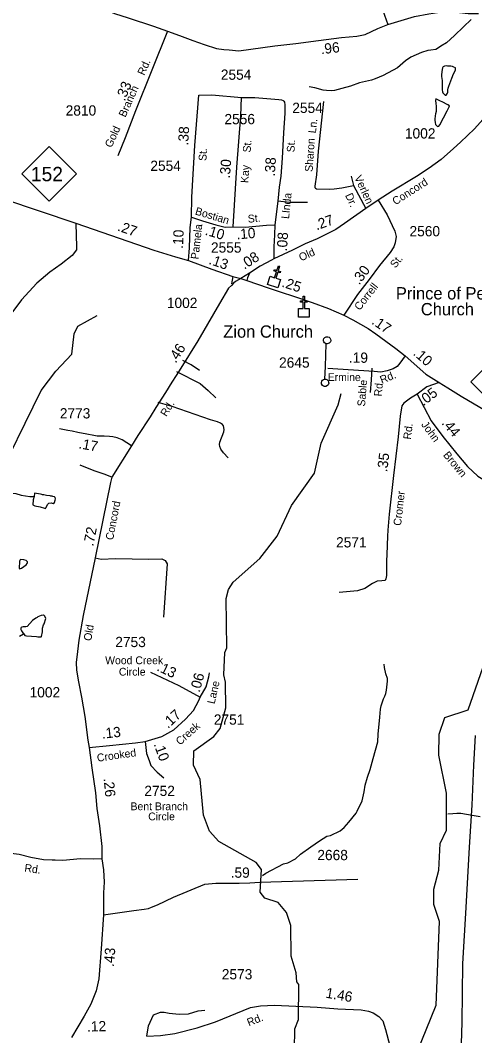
# Model space of a CAD drawing. Extents: x 1473865 to 1648260, y 639067 to 773536.
# Drawn here: x 1545902 to 1551434, y 653093 to 665451 of the extents above; entities that cross this region are included whole.
import ezdxf

# ---------------------------------------------------------------- set-up
doc = ezdxf.new("R2010")
doc.units = 0
for name, color, linetype in [('Exist Cultural Church CELL', 7, 'Continuous'), ('Exist Cultural Church Label', 7, 'Continuous'), ('Exist Hydrographic Creek Single Shore', 7, 'Continuous'), ('Exist Hydrographic Misc Water Feature', 7, 'Continuous'), ('Exist Road Non-System Type 51', 7, 'Continuous'), ('Exist Road Non-System Type 51 Label', 7, 'Continuous'), ('Exist Road Primary NC Attributed', 7, 'Continuous'), ('Exist Road Primary NC Service Mileage Hundredths English Label', 7, 'Continuous'), ('Exist Road Primary NC Shield CELL', 7, 'Continuous'), ('Exist Road Primary NC Shield Number Label', 7, 'Continuous'), ('Exist Road Secondary Mileage Hundredths English Label', 7, 'Continuous'), ('Exist Road Secondary Type 41 Attributed', 7, 'Continuous'), ('Exist Road Secondary Type 51 Attributed', 7, 'Continuous'), ('Exist Road Secondary Type 51 Label', 7, 'Continuous'), ('Exist Road Secondary Type 51 Number Label', 7, 'Continuous'), ('Exist Utilities Electrical Transmission Line', 7, 'Continuous')]:
    doc.layers.add(name, color=color, linetype=linetype)

msp = doc.modelspace()

# ---------------------------------------------------------------- linework, layer by layer
at = {"layer": 'Exist Cultural Church CELL'}
for points in [[(1548943, 662335), (1548998, 662318), (1549021, 662391), (1548990, 662401), (1548995, 662416), (1549026, 662406), (1549044, 662463), (1549059, 662459), (1549041, 662401), (1549071, 662392), (1549066, 662376), (1549036, 662386), (1549013, 662313), (1549068, 662296), (1549036, 662194), (1548911, 662234)], [(1549288, 661943), (1549345, 661943), (1549345, 662019), (1549313, 662019), (1549313, 662035), (1549345, 662035), (1549345, 662095), (1549361, 662095), (1549361, 662035), (1549393, 662035), (1549393, 662019), (1549361, 662019), (1549361, 661943), (1549419, 661943), (1549419, 661836), (1549288, 661836)]]:
    msp.add_lwpolyline(points, close=True, dxfattribs=at)
at = {"layer": 'Exist Hydrographic Creek Single Shore'}
for points in [[(1548409, 658414), (1548436, 658522), (1548495, 658613), (1548817, 658902), (1549029, 659173), (1549202, 659544), (1549483, 659939), (1549564, 660305), (1549771, 660770), (1549807, 660910)], [(1549239, 652926), (1549243, 653175), (1549287, 653289), (1549294, 653716), (1549269, 653749), (1549262, 653858), (1549199, 654059), (1549197, 654433), (1549141, 654592), (1549043, 654712), (1548877, 654765), (1548820, 654841), (1548840, 655117), (1548775, 655200), (1548320, 655455), (1548206, 655582), (1548134, 655778), (1548091, 656212), (1548010, 656387), (1548013, 656561), (1548257, 656733), (1548334, 656830), (1548405, 657082), (1548401, 657397), (1548378, 657483), (1548390, 657755), (1548416, 657814), (1548409, 658414)]]:
    msp.add_lwpolyline(points, dxfattribs=at)
at = {"layer": 'Exist Hydrographic Misc Water Feature'}
for points in [[(1551392, 665461), (1551298, 665370), (1551188, 665264), (1551091, 665177), (1551020, 665138), (1551018, 665133), (1550962, 665097), (1550898, 665088), (1550863, 665082), (1550785, 665060), (1550656, 665002), (1550591, 664959), (1550494, 664872), (1550320, 664781), (1550224, 664738), (1550176, 664724), (1550031, 664690), (1549920, 664648), (1549818, 664619), (1549725, 664598), (1549685, 664593), (1549629, 664596), (1549589, 664601), (1549488, 664628), (1549418, 664640)], [(1551039, 664713), (1551036, 664630), (1551036, 664615), (1551036, 664603), (1551041, 664581), (1551047, 664569), (1551053, 664559), (1551069, 664545), (1551075, 664540), (1551085, 664540), (1551101, 664562), (1551105, 664574), (1551108, 664604), (1551112, 664624), (1551118, 664648), (1551156, 664745), (1551177, 664798), (1551191, 664829), (1551200, 664850), (1551202, 664863), (1551200, 664871), (1551178, 664881), (1551162, 664887), (1551142, 664892), (1551102, 664894), (1551086, 664895), (1551068, 664893), (1551058, 664889), (1551050, 664885), (1551044, 664882), (1551042, 664873), (1551038, 664854), (1551031, 664793), (1551030, 664773), (1551030, 664761), (1551032, 664747), (1551039, 664713)], [(1550956, 664313), (1550952, 664287), (1550949, 664249), (1550949, 664235), (1550953, 664207), (1550958, 664183), (1550968, 664169), (1550976, 664163), (1550986, 664159), (1550998, 664164), (1551008, 664178), (1551097, 664347), (1551124, 664398), (1551126, 664408), (1551108, 664420), (1551037, 664458), (1551017, 664468), (1550961, 664495), (1550957, 664477), (1550960, 664435), (1550964, 664411), (1550966, 664387), (1550965, 664365), (1550963, 664340), (1550956, 664313)], [(1543432, 655767), (1543516, 655798), (1543602, 656007), (1543648, 656255), (1543871, 656651), (1543874, 656851), (1544114, 657283), (1544279, 657648), (1544517, 657951), (1544697, 658282), (1544905, 658803), (1545219, 659132), (1545484, 659537), (1545535, 659644), (1545571, 659762), (1546156, 660945), (1546335, 661181), (1546530, 661387), (1546559, 661636), (1546602, 661727), (1546837, 661857)], [(1545535, 659624), (1545600, 659663), (1545640, 659682), (1545694, 659693), (1545753, 659699), (1545848, 659690), (1545912, 659673), (1546016, 659655), (1546070, 659654)], [(1546070, 659654), (1546059, 659614), (1546053, 659555), (1546079, 659543), (1546143, 659530), (1546198, 659512), (1546208, 659510), (1546212, 659519), (1546235, 659560), (1546249, 659574), (1546279, 659576), (1546303, 659571), (1546317, 659583), (1546328, 659611), (1546330, 659627), (1546328, 659641), (1546317, 659653), (1546297, 659656), (1546289, 659659), (1546273, 659659), (1546265, 659664), (1546221, 659669), (1546189, 659677), (1546173, 659677), (1546165, 659681), (1546149, 659682), (1546075, 659695), (1546070, 659654)], [(1545893, 658862), (1545888, 658783), (1545894, 658776), (1545916, 658782), (1545973, 658825), (1545987, 658839), (1545989, 658850), (1545989, 658859), (1545978, 658873), (1545974, 658877), (1545946, 658886), (1545908, 658888), (1545900, 658884), (1545896, 658875), (1545893, 658862)], [(1545942, 657985), (1545944, 657982), (1545959, 657963), (1545979, 657959), (1546099, 657951), (1546115, 657946), (1546147, 657946), (1546155, 657948), (1546161, 657953), (1546172, 658006), (1546173, 658053), (1546185, 658092), (1546194, 658107), (1546211, 658171), (1546199, 658200), (1546189, 658210), (1546183, 658211), (1546155, 658208), (1546115, 658191), (1546107, 658183), (1546091, 658175), (1546050, 658144), (1545985, 658073), (1545969, 658069), (1545937, 658069), (1545921, 658066), (1545913, 658059), (1545909, 658052), (1545909, 658038), (1545916, 658022), (1545942, 657985)], [(1545893, 657954), (1545942, 657985)], [(1549398, 651337), (1549826, 651539), (1549963, 651736), (1550064, 651836), (1550151, 652034), (1550261, 652157), (1550434, 652573), (1550646, 652760), (1550731, 652886), (1550965, 653465), (1551006, 654482), (1550935, 654690), (1550938, 654874), (1550999, 655106), (1551013, 655431), (1551091, 655596), (1551089, 656046), (1550997, 656508), (1551000, 656764), (1551070, 656966), (1551355, 657058), (1551687, 658013)], [(1548852, 655043), (1548893, 655071), (1549105, 655184), (1549159, 655196), (1549252, 655246), (1549313, 655301), (1549440, 655391), (1549545, 655463), (1549632, 655522), (1549680, 655530), (1549797, 655587), (1549844, 655627), (1549901, 655690), (1549989, 655801), (1550003, 655824), (1550063, 655951), (1550089, 656059), (1550102, 656143), (1550128, 656239), (1550161, 656332), (1550187, 656420), (1550199, 656468), (1550253, 656671), (1550258, 656763), (1550277, 656971), (1550287, 657067), (1550295, 657106), (1550323, 657192), (1550341, 657226), (1550350, 657257), (1550358, 657298), (1550372, 657409), (1550373, 657441), (1550350, 657498), (1550335, 657572), (1550332, 657614)], [(1551105, 655793), (1551169, 655798), (1551215, 655802), (1551265, 655800), (1551401, 655778), (1551501, 655759)]]:
    msp.add_lwpolyline(points, dxfattribs=at)
at = {"layer": 'Exist Road Non-System Type 51'}
for p, q in [((1549931, 663552), (1549957, 663442)), ((1549957, 663442), (1550109, 663160)), ((1548489, 662334), (1548471, 662244)), ((1549619, 661237), (1549626, 661515)), ((1549608, 661083), (1549619, 661237))]:
    msp.add_line(p, q, dxfattribs=at)
for points in [[(1549685, 666682), (1549739, 666643), (1549816, 666610), (1549849, 666575), (1549919, 666474), (1550024, 666280), (1550131, 666036), (1550317, 665571), (1550377, 665399)], [(1549592, 664462), (1549527, 663860), (1549507, 663572), (1549489, 663433), (1549489, 663417), (1549494, 663406), (1549507, 663401), (1549668, 663397), (1549724, 663398), (1549816, 663412), (1549957, 663442)], [(1549399, 663234), (1549181, 663234), (1549037, 663249)], [(1548693, 662374), (1548666, 662315), (1548660, 662283)], [(1549626, 661515), (1549617, 661518), (1549606, 661526), (1549599, 661536), (1549594, 661550), (1549593, 661562), (1549599, 661578), (1549609, 661591), (1549625, 661599), (1549645, 661600), (1549660, 661595), (1549670, 661586), (1549679, 661570), (1549681, 661553), (1549677, 661539), (1549662, 661520), (1549639, 661513), (1549626, 661515)], [(1548084, 661188), (1547980, 661256), (1547880, 661312)], [(1547803, 661177), (1548093, 661030), (1548188, 660946), (1548282, 660854)], [(1550181, 661216), (1550174, 661076), (1550161, 660919)], [(1549608, 661083), (1549620, 661083), (1549632, 661078), (1549643, 661070), (1549650, 661062), (1549655, 661047), (1549656, 661033), (1549650, 661016), (1549642, 661005), (1549620, 660994), (1549606, 660994), (1549593, 660998), (1549582, 661005), (1549567, 661027), (1549567, 661044), (1549571, 661058), (1549581, 661071), (1549595, 661080), (1549608, 661083)], [(1548432, 660126), (1548376, 660187), (1548342, 660231), (1548329, 660263), (1548328, 660288), (1548332, 660315), (1548378, 660442), (1548383, 660471), (1548375, 660517), (1548364, 660533), (1548341, 660548), (1548303, 660564), (1548219, 660587), (1548030, 660655), (1547752, 660750), (1547580, 660800)], [(1547017, 659889), (1546923, 659926), (1546802, 659966), (1546631, 660035)], [(1550373, 659173), (1550364, 658949), (1550359, 658872), (1550358, 658694), (1550353, 658654), (1550342, 658632), (1550302, 658627), (1550248, 658626), (1550190, 658595), (1550095, 658537), (1550008, 658508), (1549782, 658485)], [(1546812, 658909), (1546886, 658892), (1547061, 658900), (1547468, 658892), (1547625, 658896), (1547665, 658878), (1547691, 658835), (1547647, 658187)], [(1547442, 653088), (1547464, 653214), (1547525, 653345), (1547608, 653381), (1547655, 653378), (1547715, 653368), (1547835, 653354), (1547950, 653360), (1548067, 653394), (1548148, 653402)]]:
    msp.add_lwpolyline(points, dxfattribs=at)
at = {"layer": 'Exist Road Primary NC Attributed'}
for points in [[(1544338, 663730), (1544467, 663696), (1544674, 663618), (1545377, 663381), (1545699, 663279), (1546577, 662980)], [(1546577, 662980), (1547527, 662652), (1547791, 662571), (1547951, 662526)], [(1547951, 662526), (1548234, 662421), (1548489, 662334), (1548585, 662308)], [(1548585, 662308), (1548660, 662283), (1548788, 662239), (1548919, 662194), (1549028, 662158), (1549278, 662078), (1549455, 662017), (1549653, 661944), (1549840, 661863)], [(1549840, 661863), (1549952, 661806), (1550137, 661698), (1550231, 661636), (1550474, 661457), (1550587, 661367)], [(1550587, 661367), (1550838, 661142), (1551003, 661043)], [(1551003, 661043), (1551107, 660977), (1551267, 660877), (1551567, 660701), (1552050, 660413), (1552222, 660306), (1552443, 660182), (1552809, 659961), (1552952, 659884), (1553079, 659832), (1553198, 659794), (1553351, 659755), (1553617, 659735), (1553780, 659713), (1553865, 659697), (1554205, 659631)]]:
    msp.add_lwpolyline(points, dxfattribs=at)
at = {"layer": 'Exist Road Primary NC Shield CELL'}
for points in [[(1545922, 663582), (1546255, 663915), (1546588, 663582), (1546255, 663249)], [(1551386, 661051), (1551719, 661384), (1552052, 661051), (1551719, 660718)]]:
    msp.add_lwpolyline(points, close=True, dxfattribs=at)
at = {"layer": 'Exist Road Secondary Type 41 Attributed'}
msp.add_lwpolyline([(1547695, 665317), (1547503, 664844), (1547306, 664347), (1547180, 664021), (1547091, 663800)], dxfattribs=at)
at = {"layer": 'Exist Road Secondary Type 51 Attributed'}
for points in [[(1546212, 666313), (1546324, 666166), (1546498, 665957), (1546732, 665709), (1546809, 665657), (1546919, 665589), (1547050, 665533), (1547215, 665480), (1547522, 665379), (1547695, 665317)], [(1547695, 665317), (1547838, 665265), (1548002, 665203), (1548139, 665156), (1548291, 665109), (1548379, 665095), (1548446, 665090), (1548562, 665078), (1549001, 665141), (1549255, 665169), (1549532, 665207), (1549812, 665240), (1549997, 665259), (1550099, 665277), (1550254, 665350), (1550377, 665399), (1550699, 665499), (1550874, 665530), (1550980, 665544), (1551112, 665549), (1551248, 665544), (1551356, 665533), (1551478, 665532)], [(1552497, 665284), (1552233, 665011), (1552028, 664772), (1551808, 664551), (1551433, 664131), (1551260, 663968), (1551174, 663891), (1551027, 663758), (1550878, 663652), (1550727, 663551), (1550427, 663373), (1550259, 663263)], [(1547986, 663053), (1547992, 663299), (1548026, 663928), (1548074, 664540), (1548232, 664542), (1548595, 664513)], [(1548493, 662936), (1548539, 663663), (1548587, 664288), (1548595, 664513)], [(1548595, 664513), (1548757, 664512), (1549048, 664487), (1549081, 664481), (1549100, 664476), (1549111, 664466), (1549118, 664454), (1549123, 664423), (1549121, 664321), (1549105, 664080), (1549089, 663774), (1549075, 663555), (1549054, 663421), (1549037, 663249), (1549002, 662962)], [(1550259, 663263), (1550109, 663160), (1549847, 662978), (1549743, 662904), (1549654, 662859), (1549514, 662792), (1549371, 662729), (1549216, 662654), (1548990, 662548)], [(1550259, 663263), (1550367, 663082), (1550462, 662884), (1550477, 662818), (1550466, 662744), (1550449, 662694), (1550403, 662623), (1550276, 662466), (1550149, 662296), (1550008, 662115), (1549840, 661863)], [(1547951, 662526), (1547960, 662680), (1547971, 662928), (1547986, 663053)], [(1547986, 663053), (1548119, 663009), (1548282, 662960), (1548397, 662935), (1548493, 662936)], [(1546577, 662980), (1546580, 662832), (1546588, 662698), (1546585, 662656), (1546534, 662589), (1546398, 662482), (1546260, 662386), (1546104, 662251), (1545918, 662049), (1545752, 661826)], [(1548493, 662936), (1548639, 662935), (1548898, 662956), (1549002, 662962)], [(1549002, 662962), (1548997, 662838), (1548989, 662694), (1548990, 662548)], [(1548990, 662548), (1548960, 662531), (1548822, 662457), (1548693, 662374), (1548585, 662308)], [(1548585, 662308), (1548523, 662271), (1548496, 662250), (1548471, 662223), (1548437, 662190), (1548327, 662006), (1548255, 661880), (1548064, 661550), (1547855, 661216), (1547798, 661126), (1547748, 661048), (1547668, 660919), (1547552, 660738), (1547481, 660623), (1547333, 660396), (1547255, 660271)], [(1550587, 661367), (1550523, 661276), (1550490, 661239), (1550443, 661208), (1550370, 661185), (1550290, 661170), (1550208, 661175), (1549768, 661204), (1549647, 661212)], [(1551003, 661043), (1550851, 660990), (1550733, 660900)], [(1550733, 660900), (1550654, 660853), (1550571, 660793), (1550546, 660759), (1550526, 660632), (1550501, 660382), (1550444, 659909), (1550391, 659439), (1550376, 659247), (1550373, 659173)], [(1550733, 660900), (1550905, 660577), (1551047, 660384), (1551215, 660175), (1551346, 660019), (1551472, 659902), (1551996, 659587), (1552339, 659418), (1552411, 659382)], [(1547255, 660271), (1547143, 660344), (1547081, 660371), (1547030, 660383), (1546988, 660386), (1546922, 660388), (1546873, 660388), (1546837, 660391), (1546798, 660398), (1546712, 660413), (1546602, 660434), (1546532, 660449), (1546479, 660458), (1546378, 660480)], [(1547255, 660271), (1547017, 659889), (1546998, 659827), (1546812, 658909), (1546667, 658206), (1546616, 657905), (1546599, 657769), (1546583, 657635), (1546587, 657540), (1546610, 657398), (1546647, 657211), (1546688, 656979), (1546726, 656690), (1546739, 656601)], [(1547486, 657519), (1547833, 657354), (1548091, 657211)], [(1548091, 657211), (1548163, 657338), (1548196, 657459), (1548207, 657508)], [(1547420, 656672), (1547624, 656733), (1547772, 656815), (1547915, 656947), (1548009, 657052), (1548075, 657173), (1548091, 657211)], [(1546739, 656601), (1546986, 656623), (1547305, 656656), (1547420, 656672)], [(1546739, 656601), (1546774, 656354), (1546817, 656049), (1546835, 655859), (1546867, 655647), (1546893, 655394), (1546896, 655244)], [(1547420, 656672), (1547437, 656529), (1547470, 656441), (1547492, 656381), (1547569, 656298), (1547651, 656232)], [(1546896, 655244), (1546791, 655242), (1546633, 655245), (1546418, 655225), (1546327, 655230), (1546291, 655229), (1546183, 655231), (1546031, 655262), (1545889, 655297), (1545759, 655316), (1545388, 655366), (1544955, 655407), (1544797, 655412), (1544693, 655408), (1544296, 655389), (1543859, 655367), (1543768, 655367), (1543664, 655367), (1543378, 655357)], [(1546896, 655244), (1546913, 655112), (1546921, 654962), (1546916, 654832), (1546916, 654564)], [(1546916, 654564), (1547284, 654615), (1547409, 654632), (1547461, 654641), (1547500, 654657), (1547574, 654686), (1547767, 654777), (1548147, 654935), (1548282, 654948), (1548566, 654948), (1548698, 654954), (1548817, 654960), (1550011, 654998)], [(1546916, 654564), (1546887, 654148), (1546856, 653783), (1546824, 653638), (1546759, 653477), (1546678, 653329), (1546527, 653070)], [(1547442, 653088), (1547607, 653097), (1547784, 653120), (1548057, 653187), (1548280, 653262), (1548705, 653436), (1548826, 653458), (1548998, 653465), (1549517, 653439), (1549767, 653418), (1550053, 653407), (1550142, 653391), (1550198, 653372), (1550265, 653325), (1550316, 653272), (1550348, 653167), (1550400, 652968)]]:
    msp.add_lwpolyline(points, dxfattribs=at)
at = {"layer": 'Exist Utilities Electrical Transmission Line'}
msp.add_lwpolyline([(1551262, 652608), (1551282, 653254), (1551290, 653966), (1551329, 654651), (1551372, 655386), (1551401, 655897), (1551423, 656387), (1551444, 656745)], dxfattribs=at)

# ---------------------------------------------------------------- texts
at = {"layer": 'Exist Cultural Church Label'}
for s, p in [('Prince of Peace ', (1550474, 662053)), ('Church', (1550778, 661860)), ('Zion Church', (1548373, 661588))]:
    msp.add_text(s, height=150, dxfattribs=at).set_placement(p)
at = {"layer": 'Exist Road Non-System Type 51 Label'}
for s, rotation, p in [('Rd.', 65.8161, (1547410, 664773)), ('Branch', 65.8161, (1547181, 664263)), ('Gold', 65.4672, (1547012, 663893)), ('Ln.', 83.8252, (1549500, 664072)), ('Sharon', 86.1372, (1549460, 663604)), ('Verlen', 294.885, (1549966, 663539)), ('Dr.', 294.885, (1549854, 663321)), ('Sable', 85.2891, (1550098, 660748)), ('Rd.', 85.2891, (1550302, 660870))]:
    msp.add_text(s, height=95, rotation=rotation, dxfattribs=at).set_placement(p)
at = {"layer": 'Exist Road Primary NC Service Mileage Hundredths English Label'}
for s, rotation, p in [('.27', 340.9502, (1547077, 662893)), ('.13', 341.1645, (1548188, 662488)), ('.25', 341.5555, (1549077, 662211)), ('.17', 325.3052, (1550170, 661763)), ('.10', 318.6068, (1550676, 661386))]:
    msp.add_text(s, height=125, rotation=rotation, dxfattribs=at).set_placement(p)
at = {"layer": 'Exist Road Primary NC Shield Number Label'}
msp.add_text('152', height=175, dxfattribs=at).set_placement((1546031, 663492))
at = {"layer": 'Exist Road Secondary Mileage Hundredths English Label'}
for s, rotation, p in [('.96', 6.659, (1549565, 665037)), ('.33', 67.7029, (1547173, 664460)), ('.38', 86.9139, (1547946, 663925)), ('.30', 85.6407, (1548453, 663524)), ('.38', 86.2905, (1549000, 663549)), ('.27', 19.6915, (1549510, 662894)), ('.10', 87.5026, (1547882, 662668)), ('.10', 343.2229, (1548143, 662843)), ('.10', 4.692, (1548537, 662784)), ('.08', 86.5371, (1549148, 662637)), ('.08', 32.7816, (1548629, 662414)), ('.30', 53.1425, (1550028, 662223)), ('.46', 56.9118, (1547794, 661270)), ('.19', 359.8393, (1549902, 661283)), ('.05', 37.3704, (1550809, 660752)), ('.44', 309.9069, (1551025, 660546)), ('.17', 349.3872, (1546606, 660243)), ('.35', 83.1084, (1550368, 659948)), ('.72', 78.5413, (1546789, 659043)), ('.13', 334.5479, (1547554, 657541)), ('.06', 74.7376, (1548084, 657264)), ('.17', 42.695, (1547700, 656825)), ('.13', 5.9032, (1546900, 656707)), ('.10', 289.993, (1547524, 656640)), ('.26', 275.5136, (1546916, 656224)), ('.43', 85.1516, (1547040, 653927)), ('1.46', 350.1072, (1549613, 653556)), ('.12', 1.4559, (1546716, 653142))]:
    msp.add_text(s, height=125, rotation=rotation, dxfattribs=at).set_placement(p)
msp.add_text('.59', height=125, dxfattribs=at).set_placement((1548463, 655015))
at = {"layer": 'Exist Road Secondary Type 51 Label'}
for s, rotation, p in [('St.', 86.9139, (1548167, 663737)), ('St.', 85.6407, (1548705, 663839)), ('St.', 87.0824, (1549240, 663842)), ('Kay', 86.4029, (1548678, 663468)), ('Concord', 32.7308, (1550469, 663198)), ('LInda', 84.2564, (1549173, 663030)), ('Bostian', 343.2229, (1548023, 663089)), ('St.', 4.692, (1548675, 662987)), ('Pamela', 83.4836, (1548070, 662538)), ('Old', 23.8703, (1549319, 662516)), ('St.', 51.113, (1550468, 662428)), ('Correll', 52.0142, (1550034, 661912)), ('Ermine', 359.8393, (1549644, 661061)), ('Rd.', 22.0415, (1550303, 661026)), ('Rd.', 58.3635, (1547681, 660620)), ('John', 306.479, (1550778, 660529)), ('Rd.', 83.1084, (1550657, 660345)), ('Brown', 309.9069, (1551044, 660156)), ('Cromer', 83.6313, (1550537, 659295)), ('Concord', 79.1634, (1547031, 659119)), ('Old', 80.2882, (1546765, 657892)), ('Lane', 77.2975, (1548267, 657124)), ('Creek', 41.827, (1547846, 656622)), ('Crooked', 8.1369, (1546842, 656426)), ('Rd.', 352.2805, (1545948, 655090)), ('Rd.', 22.2496, (1548685, 653205))]:
    msp.add_text(s, height=95, rotation=rotation, dxfattribs=at).set_placement(p)
for s, p in [('Wood Creek', (1546935, 657614)), ('Circle', (1547102, 657475)), ('Bent Branch', (1547244, 655837)), ('Circle', (1547459, 655714))]:
    msp.add_text(s, height=95, dxfattribs=at).set_placement(p)
at = {"layer": 'Exist Road Secondary Type 51 Number Label'}
for s, p in [('2554', (1548343, 664727)), ('2810', (1546454, 664291)), ('2554', (1549213, 664323)), ('2556', (1548387, 664186)), ('1002', (1550584, 664012)), ('2554', (1547485, 663618)), ('2560', (1550640, 662822)), ('2555', (1548223, 662623)), ('1002', (1547686, 661949)), ('2645', (1549052, 661223)), ('2773', (1546383, 660605)), ('2571', (1549746, 659035)), ('2753', (1547058, 657822)), ('1002', (1546015, 657210)), ('2751', (1548258, 656878)), ('2752', (1547412, 656010)), ('2668', (1549518, 655229)), ('2573', (1548355, 653778))]:
    msp.add_text(s, height=125, dxfattribs=at).set_placement(p)

doc.saveas('drawing.dxf')
